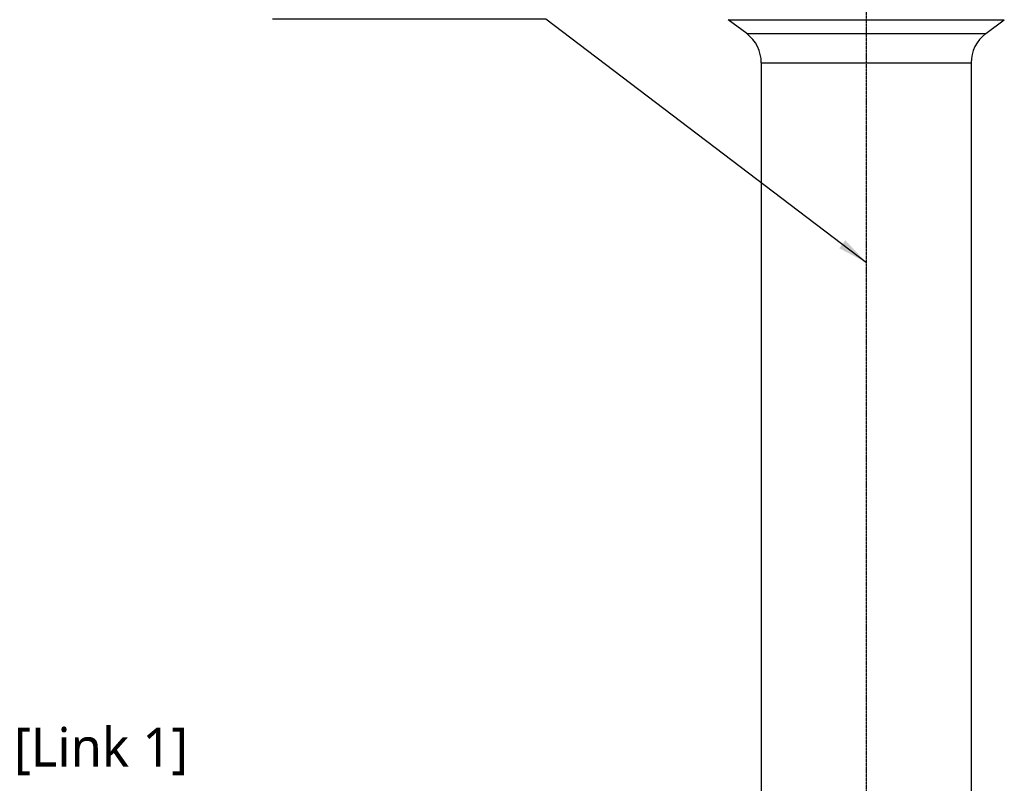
# Model space of a CAD drawing. Header units: millimetres. Extents: x 0 to 4378, y 0 to 2397.
# Tile 450 of 656: x 1904 to 2308, y 838 to 1151. Entities that reach past the tile are written whole.
import ezdxf

# ---------------------------------------------------------------- set-up
doc = ezdxf.new("R2010")
doc.units = ezdxf.units.MM
doc.header["$LTSCALE"] = 0.2
doc.linetypes.add('CENTER2', pattern=[1.125, 0.75, -0.125, 0.125, -0.125])
doc.layers.add('02_Center Line', color=1, linetype='CENTER2')
doc.styles.add('Rainbow-5.0 Style', font='malgunsl.ttf')
doc.dimstyles.new('Rainbow-5.0 Style', dxfattribs={"dimtxt": 4.5, "dimasz": 2.5, "dimexe": 1, "dimexo": 1, "dimgap": 1, "dimtad": 1, "dimdsep": 46, "dimtxsty": 'Rainbow-5.0 Style', "dimcen": 0, "dimclrd": 251, "dimclre": 251, "dimclrt": 7, "dimazin": 3, "dimtp": 0.1, "dimtm": 0.1, "dimtfac": 0.61, "dimtmove": 0, "dimatfit": 3, "dimfxl": 1, "dimlwd": -1, "dimlwe": -1, "dimarcsym": 1})

# ---------------------------------------------------------------- blocks, each defined once
blk = doc.blocks.new('Blk$A16R2-0W24Z')
for p, q in [((-56.6, 651.1), (56.6, 651.1)), ((-49, 645.4), (-56.6, 651.1)), ((49, 645.4), (56.6, 651.1)), ((-49, 645.4), (49, 645.4)), ((-43, 633.4), (43, 633.4)), ((-43, 633.4), (-43, 271.9)), ((43, 633.4), (43, 271.9))]:
    blk.add_line(p, q)
for centre, start, end in [((-58, 633.4), 0, 53.1301), ((58, 633.4), 126.8699, 180)]:
    blk.add_arc(centre, 15, start, end)
at = {"layer": '02_Center Line'}
blk.add_line((0, 1425.31), (0, -16.53), dxfattribs=at)

msp = doc.modelspace()

# ---------------------------------------------------------------- block references
msp.add_blockref('Blk$A16R2-0W24Z', (2251.163, 499.915))

# ---------------------------------------------------------------- texts
at = {"color": 7, "insert": (1901.857, 841.176), "char_height": 16, "attachment_point": 7, "style": 'Rainbow-5.0 Style'}
msp.add_mtext('[Link 1]', dxfattribs=at)

# ---------------------------------------------------------------- leaders
at = {"annotation_type": 0, "has_hookline": 1, "hookline_direction": 1, "text_width": 94.488}
msp.add_leader([(2251.293, 1051.379), (2119.837, 1151.21), (2107.337, 1151.21)], dimstyle='Rainbow-5.0 Style', override={"dimscale": 5, "dimgap": 1, "dimtad": 1}, dxfattribs=at)

doc.saveas('drawing.dxf')
